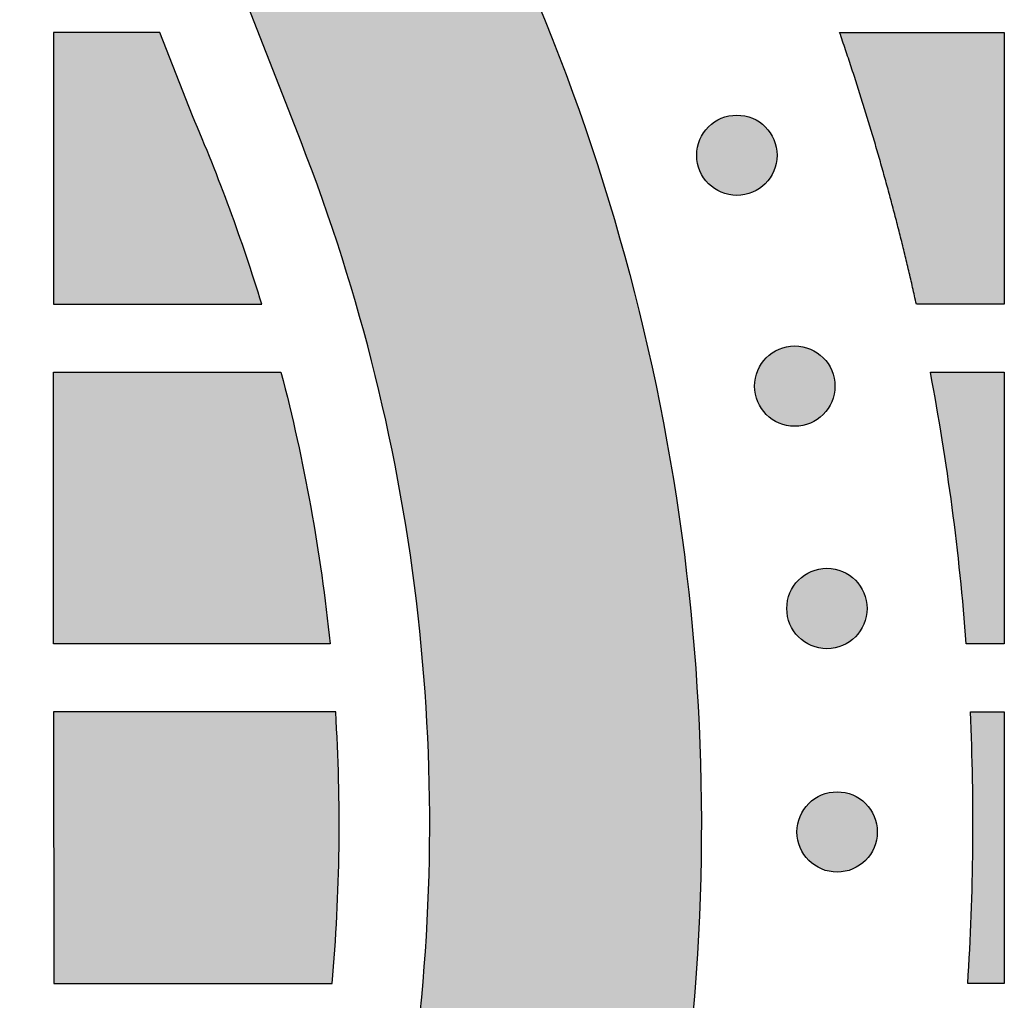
# Model space of a CAD drawing. Header units: millimetres. Extents: x -3873 to -97, y 912 to 4165.
# Tile 621 of 656: x -193 to -150, y 3799 to 3842. Entities that reach past the tile are written whole.
import ezdxf

# ---------------------------------------------------------------- set-up
doc = ezdxf.new("R2010")
doc.units = ezdxf.units.MM
doc.layers.add('pattern', color=7, linetype='Continuous', true_color=0x000000)

msp = doc.modelspace()

# ---------------------------------------------------------------- hatches: boundary and pattern name
at = {"layer": 'pattern'}
for points in [[(-270.155, 3746.308), (-275.91, 3761.332), (-261.683, 3755.767), (-259.175, 3754.833), (-256.628, 3753.977), (-254.047, 3753.202), (-251.434, 3752.51), (-248.795, 3751.902), (-246.132, 3751.381), (-243.451, 3750.946), (-240.756, 3750.6), (-238.051, 3750.343), (-235.341, 3750.175), (-232.629, 3750.096), (-229.921, 3750.106), (-227.22, 3750.204), (-224.531, 3750.39), (-221.858, 3750.662), (-219.205, 3751.02), (-218.211, 3751.181), (-217.217, 3751.361), (-216.225, 3751.562), (-215.233, 3751.782), (-214.245, 3752.023), (-213.258, 3752.283), (-212.276, 3752.564), (-211.297, 3752.865), (-210.323, 3753.185), (-209.354, 3753.526), (-208.391, 3753.886), (-207.435, 3754.266), (-206.485, 3754.665), (-205.543, 3755.083), (-204.609, 3755.52), (-203.684, 3755.976), (-202.769, 3756.45), (-201.863, 3756.943), (-200.967, 3757.453), (-200.083, 3757.98), (-199.21, 3758.525), (-198.348, 3759.087), (-197.499, 3759.665), (-196.664, 3760.259), (-195.841, 3760.868), (-195.032, 3761.493), (-194.237, 3762.132), (-193.457, 3762.785), (-192.691, 3763.453), (-191.941, 3764.133), (-191.206, 3764.826), (-190.487, 3765.531), (-189.782, 3766.25), (-189.089, 3766.985), (-188.409, 3767.735), (-187.742, 3768.501), (-187.089, 3769.281), (-186.45, 3770.076), (-185.825, 3770.885), (-185.216, 3771.708), (-184.622, 3772.544), (-184.044, 3773.393), (-183.483, 3774.254), (-182.938, 3775.128), (-182.411, 3776.012), (-181.901, 3776.908), (-181.408, 3777.814), (-180.934, 3778.73), (-180.479, 3779.655), (-180.042, 3780.588), (-179.624, 3781.531), (-179.225, 3782.48), (-178.845, 3783.437), (-178.485, 3784.4), (-178.145, 3785.369), (-177.824, 3786.343), (-177.524, 3787.322), (-177.243, 3788.304), (-176.983, 3789.291), (-176.742, 3790.28), (-176.522, 3791.271), (-176.322, 3792.263), (-176.141, 3793.257), (-175.981, 3794.251), (-175.624, 3796.904), (-175.352, 3799.577), (-175.166, 3802.266), (-175.068, 3804.967), (-175.059, 3807.675), (-175.138, 3810.387), (-175.307, 3813.098), (-175.565, 3815.803), (-175.911, 3818.498), (-176.346, 3821.178), (-176.868, 3823.841), (-177.476, 3826.48), (-178.168, 3829.092), (-178.944, 3831.674), (-179.8, 3834.22), (-180.735, 3836.729), (-186.302, 3850.955), (-171.277, 3845.202), (-170.611, 3843.675), (-169.971, 3842.134), (-169.357, 3840.577), (-168.769, 3839.007), (-168.208, 3837.424), (-167.675, 3835.828), (-167.169, 3834.22), (-166.691, 3832.602), (-166.241, 3830.973), (-165.82, 3829.334), (-165.428, 3827.686), (-165.066, 3826.031), (-164.733, 3824.368), (-164.429, 3822.698), (-164.156, 3821.023), (-163.912, 3819.343), (-163.699, 3817.659), (-163.516, 3815.972), (-163.363, 3814.282), (-163.241, 3812.59), (-163.149, 3810.898), (-163.088, 3809.206), (-163.056, 3807.514), (-163.055, 3805.824), (-163.084, 3804.137), (-163.143, 3802.452), (-163.232, 3800.772), (-163.351, 3799.096), (-163.498, 3797.426), (-163.676, 3795.763), (-163.881, 3794.106), (-164.116, 3792.457), (-164.314, 3791.231), (-164.536, 3790.006), (-164.783, 3788.782), (-165.055, 3787.56), (-165.351, 3786.341), (-165.672, 3785.125), (-166.018, 3783.913), (-166.389, 3782.706), (-166.784, 3781.505), (-167.203, 3780.311), (-167.647, 3779.123), (-168.115, 3777.944), (-168.607, 3776.773), (-169.122, 3775.611), (-169.661, 3774.46), (-170.223, 3773.32), (-170.808, 3772.19), (-171.414, 3771.073), (-172.043, 3769.969), (-172.694, 3768.879), (-173.365, 3767.802), (-174.058, 3766.74), (-174.77, 3765.693), (-175.502, 3764.663), (-176.253, 3763.648), (-177.023, 3762.651), (-177.811, 3761.67), (-178.617, 3760.708), (-179.439, 3759.764), (-180.278, 3758.839), (-181.132, 3757.933), (-182.001, 3757.046), (-182.888, 3756.177), (-183.794, 3755.323), (-184.719, 3754.484), (-185.662, 3753.661), (-186.625, 3752.856), (-187.605, 3752.068), (-188.602, 3751.298), (-189.616, 3750.546), (-190.647, 3749.814), (-191.694, 3749.101), (-192.755, 3748.409), (-193.832, 3747.737), (-194.922, 3747.086), (-196.027, 3746.457), (-197.143, 3745.85), (-198.272, 3745.265), (-199.413, 3744.703), (-200.564, 3744.165), (-201.726, 3743.649), (-202.896, 3743.157), (-204.076, 3742.689), (-205.263, 3742.245), (-206.458, 3741.825), (-207.659, 3741.43), (-208.865, 3741.059), (-210.077, 3740.713), (-211.293, 3740.391), (-212.512, 3740.095), (-213.734, 3739.823), (-214.958, 3739.576), (-216.183, 3739.353), (-217.409, 3739.155), (-219.058, 3738.921), (-220.714, 3738.714), (-222.378, 3738.537), (-224.048, 3738.389), (-225.724, 3738.27), (-227.404, 3738.181), (-229.088, 3738.122), (-230.776, 3738.092), (-232.466, 3738.093), (-234.157, 3738.124), (-235.85, 3738.185), (-237.542, 3738.277), (-239.234, 3738.399), (-240.924, 3738.552), (-242.611, 3738.734), (-244.295, 3738.947), (-245.975, 3739.191), (-247.65, 3739.464), (-249.32, 3739.767), (-250.983, 3740.1), (-252.639, 3740.462), (-254.286, 3740.854), (-255.925, 3741.274), (-257.554, 3741.723), (-259.173, 3742.201), (-260.781, 3742.707), (-262.376, 3743.24), (-263.96, 3743.801), (-265.53, 3744.388), (-267.086, 3745.002), (-268.628, 3745.642)], [(-182.476, 3829.563), (-183.152, 3831.673), (-183.888, 3833.765), (-184.683, 3835.835), (-185.536, 3837.881), (-186.976, 3841.562), (-191.671, 3841.562), (-191.67, 3829.562)], [(-156.943, 3841.565), (-149.671, 3841.565), (-149.67, 3829.565), (-153.552, 3829.565), (-154.26, 3832.565), (-155.061, 3835.568), (-155.956, 3838.569)], [(-162.736, 3834.886), (-162.708, 3834.859), (-162.679, 3834.832), (-162.649, 3834.805), (-162.618, 3834.779), (-162.587, 3834.753), (-162.554, 3834.728), (-162.521, 3834.703), (-162.487, 3834.679), (-162.452, 3834.656), (-162.416, 3834.633), (-162.38, 3834.611), (-162.343, 3834.59), (-162.305, 3834.569), (-162.266, 3834.55), (-162.226, 3834.531), (-162.186, 3834.513), (-162.146, 3834.496), (-162.104, 3834.48), (-162.062, 3834.465), (-162.02, 3834.45), (-161.977, 3834.437), (-161.933, 3834.425), (-161.889, 3834.414), (-161.845, 3834.405), (-161.8, 3834.396), (-161.756, 3834.388), (-161.71, 3834.382), (-161.665, 3834.376), (-161.619, 3834.372), (-161.573, 3834.369), (-161.527, 3834.367), (-161.482, 3834.367), (-161.436, 3834.367), (-161.39, 3834.369), (-161.344, 3834.372), (-161.298, 3834.376), (-161.253, 3834.382), (-161.208, 3834.388), (-161.163, 3834.396), (-161.118, 3834.405), (-161.074, 3834.414), (-161.03, 3834.425), (-160.986, 3834.437), (-160.943, 3834.451), (-160.901, 3834.465), (-160.859, 3834.48), (-160.818, 3834.496), (-160.777, 3834.513), (-160.737, 3834.531), (-160.697, 3834.55), (-160.659, 3834.569), (-160.621, 3834.59), (-160.583, 3834.611), (-160.547, 3834.633), (-160.511, 3834.656), (-160.476, 3834.679), (-160.442, 3834.703), (-160.409, 3834.728), (-160.376, 3834.753), (-160.345, 3834.779), (-160.314, 3834.805), (-160.284, 3834.832), (-160.255, 3834.859), (-160.227, 3834.887), (-160.199, 3834.915), (-160.172, 3834.944), (-160.146, 3834.974), (-160.119, 3835.005), (-160.094, 3835.036), (-160.068, 3835.069), (-160.044, 3835.102), (-160.02, 3835.136), (-159.996, 3835.171), (-159.974, 3835.207), (-159.951, 3835.243), (-159.93, 3835.28), (-159.91, 3835.318), (-159.89, 3835.357), (-159.871, 3835.397), (-159.853, 3835.437), (-159.836, 3835.477), (-159.82, 3835.519), (-159.805, 3835.561), (-159.791, 3835.603), (-159.778, 3835.646), (-159.766, 3835.69), (-159.755, 3835.733), (-159.745, 3835.778), (-159.736, 3835.822), (-159.729, 3835.867), (-159.722, 3835.913), (-159.717, 3835.958), (-159.713, 3836.004), (-159.71, 3836.05), (-159.708, 3836.095), (-159.707, 3836.141), (-159.708, 3836.187), (-159.71, 3836.233), (-159.713, 3836.279), (-159.717, 3836.325), (-159.722, 3836.37), (-159.729, 3836.415), (-159.736, 3836.46), (-159.745, 3836.505), (-159.755, 3836.549), (-159.766, 3836.593), (-159.778, 3836.637), (-159.791, 3836.68), (-159.805, 3836.722), (-159.82, 3836.764), (-159.836, 3836.805), (-159.853, 3836.846), (-159.871, 3836.886), (-159.89, 3836.926), (-159.91, 3836.964), (-159.93, 3837.002), (-159.952, 3837.04), (-159.974, 3837.076), (-159.996, 3837.112), (-160.02, 3837.147), (-160.044, 3837.181), (-160.069, 3837.214), (-160.094, 3837.247), (-160.12, 3837.278), (-160.146, 3837.309), (-160.172, 3837.339), (-160.2, 3837.368), (-160.227, 3837.396), (-160.255, 3837.423), (-160.284, 3837.451), (-160.314, 3837.477), (-160.345, 3837.504), (-160.377, 3837.529), (-160.409, 3837.555), (-160.442, 3837.579), (-160.476, 3837.603), (-160.511, 3837.627), (-160.547, 3837.649), (-160.584, 3837.671), (-160.621, 3837.693), (-160.659, 3837.713), (-160.698, 3837.733), (-160.737, 3837.752), (-160.777, 3837.77), (-160.818, 3837.787), (-160.859, 3837.803), (-160.901, 3837.818), (-160.944, 3837.832), (-160.987, 3837.845), (-161.03, 3837.857), (-161.074, 3837.868), (-161.118, 3837.878), (-161.163, 3837.887), (-161.208, 3837.894), (-161.253, 3837.901), (-161.299, 3837.906), (-161.344, 3837.91), (-161.39, 3837.913), (-161.436, 3837.915), (-161.482, 3837.916), (-161.528, 3837.915), (-161.574, 3837.913), (-161.619, 3837.91), (-161.665, 3837.906), (-161.711, 3837.901), (-161.756, 3837.894), (-161.801, 3837.887), (-161.845, 3837.878), (-161.89, 3837.868), (-161.934, 3837.857), (-161.977, 3837.845), (-162.02, 3837.832), (-162.063, 3837.818), (-162.104, 3837.803), (-162.146, 3837.787), (-162.187, 3837.77), (-162.227, 3837.752), (-162.266, 3837.733), (-162.305, 3837.713), (-162.343, 3837.693), (-162.38, 3837.671), (-162.417, 3837.649), (-162.452, 3837.627), (-162.487, 3837.603), (-162.521, 3837.579), (-162.555, 3837.554), (-162.587, 3837.529), (-162.619, 3837.503), (-162.649, 3837.477), (-162.679, 3837.45), (-162.708, 3837.423), (-162.736, 3837.396), (-162.764, 3837.368), (-162.791, 3837.339), (-162.818, 3837.309), (-162.844, 3837.278), (-162.87, 3837.246), (-162.895, 3837.214), (-162.92, 3837.181), (-162.944, 3837.146), (-162.967, 3837.112), (-162.99, 3837.076), (-163.012, 3837.039), (-163.033, 3837.002), (-163.054, 3836.964), (-163.073, 3836.925), (-163.092, 3836.886), (-163.11, 3836.846), (-163.127, 3836.805), (-163.143, 3836.764), (-163.158, 3836.722), (-163.172, 3836.679), (-163.186, 3836.636), (-163.198, 3836.593), (-163.209, 3836.549), (-163.218, 3836.505), (-163.227, 3836.46), (-163.235, 3836.415), (-163.241, 3836.37), (-163.247, 3836.324), (-163.251, 3836.279), (-163.254, 3836.233), (-163.255, 3836.187), (-163.256, 3836.141), (-163.255, 3836.095), (-163.254, 3836.049), (-163.251, 3836.003), (-163.246, 3835.958), (-163.241, 3835.912), (-163.235, 3835.867), (-163.227, 3835.822), (-163.218, 3835.777), (-163.208, 3835.733), (-163.197, 3835.689), (-163.185, 3835.646), (-163.172, 3835.603), (-163.158, 3835.56), (-163.143, 3835.518), (-163.127, 3835.477), (-163.11, 3835.436), (-163.092, 3835.396), (-163.073, 3835.357), (-163.054, 3835.318), (-163.033, 3835.28), (-163.012, 3835.243), (-162.99, 3835.206), (-162.967, 3835.171), (-162.944, 3835.136), (-162.92, 3835.102), (-162.895, 3835.068), (-162.87, 3835.036), (-162.844, 3835.004), (-162.818, 3834.974), (-162.791, 3834.944), (-162.764, 3834.915)], [(-160.182, 3824.693), (-160.153, 3824.666), (-160.124, 3824.639), (-160.095, 3824.612), (-160.064, 3824.586), (-160.032, 3824.56), (-160, 3824.535), (-159.966, 3824.51), (-159.932, 3824.486), (-159.897, 3824.463), (-159.862, 3824.44), (-159.825, 3824.418), (-159.788, 3824.397), (-159.75, 3824.376), (-159.711, 3824.356), (-159.672, 3824.338), (-159.632, 3824.32), (-159.591, 3824.303), (-159.55, 3824.287), (-159.508, 3824.271), (-159.465, 3824.257), (-159.422, 3824.244), (-159.379, 3824.232), (-159.335, 3824.221), (-159.291, 3824.211), (-159.246, 3824.203), (-159.201, 3824.195), (-159.156, 3824.189), (-159.11, 3824.183), (-159.065, 3824.179), (-159.019, 3824.176), (-158.973, 3824.174), (-158.927, 3824.174), (-158.881, 3824.174), (-158.835, 3824.176), (-158.789, 3824.179), (-158.744, 3824.183), (-158.698, 3824.189), (-158.653, 3824.195), (-158.608, 3824.203), (-158.563, 3824.211), (-158.519, 3824.221), (-158.475, 3824.232), (-158.432, 3824.244), (-158.389, 3824.257), (-158.346, 3824.272), (-158.304, 3824.287), (-158.263, 3824.303), (-158.222, 3824.32), (-158.182, 3824.338), (-158.143, 3824.357), (-158.104, 3824.376), (-158.066, 3824.397), (-158.029, 3824.418), (-157.992, 3824.44), (-157.957, 3824.463), (-157.922, 3824.486), (-157.888, 3824.51), (-157.854, 3824.535), (-157.822, 3824.56), (-157.79, 3824.586), (-157.759, 3824.612), (-157.73, 3824.639), (-157.701, 3824.666), (-157.672, 3824.694), (-157.645, 3824.722), (-157.618, 3824.751), (-157.591, 3824.781), (-157.565, 3824.811), (-157.539, 3824.843), (-157.514, 3824.875), (-157.489, 3824.909), (-157.465, 3824.943), (-157.442, 3824.978), (-157.419, 3825.013), (-157.397, 3825.05), (-157.376, 3825.087), (-157.355, 3825.125), (-157.335, 3825.164), (-157.317, 3825.203), (-157.299, 3825.243), (-157.282, 3825.284), (-157.266, 3825.326), (-157.25, 3825.368), (-157.236, 3825.41), (-157.223, 3825.453), (-157.211, 3825.496), (-157.2, 3825.54), (-157.19, 3825.585), (-157.182, 3825.629), (-157.174, 3825.674), (-157.168, 3825.719), (-157.162, 3825.765), (-157.158, 3825.811), (-157.155, 3825.856), (-157.153, 3825.902), (-157.153, 3825.948), (-157.153, 3825.994), (-157.155, 3826.04), (-157.158, 3826.086), (-157.162, 3826.131), (-157.168, 3826.177), (-157.174, 3826.222), (-157.182, 3826.267), (-157.19, 3826.312), (-157.2, 3826.356), (-157.211, 3826.4), (-157.223, 3826.443), (-157.236, 3826.486), (-157.251, 3826.529), (-157.266, 3826.571), (-157.282, 3826.612), (-157.299, 3826.653), (-157.317, 3826.693), (-157.336, 3826.732), (-157.355, 3826.771), (-157.376, 3826.809), (-157.397, 3826.846), (-157.419, 3826.883), (-157.442, 3826.919), (-157.465, 3826.954), (-157.489, 3826.988), (-157.514, 3827.021), (-157.539, 3827.053), (-157.565, 3827.085), (-157.591, 3827.116), (-157.618, 3827.146), (-157.645, 3827.175), (-157.673, 3827.203), (-157.701, 3827.23), (-157.73, 3827.257), (-157.76, 3827.284), (-157.79, 3827.31), (-157.822, 3827.336), (-157.854, 3827.361), (-157.888, 3827.386), (-157.922, 3827.41), (-157.957, 3827.434), (-157.993, 3827.456), (-158.029, 3827.478), (-158.066, 3827.5), (-158.104, 3827.52), (-158.143, 3827.54), (-158.182, 3827.559), (-158.223, 3827.576), (-158.263, 3827.593), (-158.305, 3827.61), (-158.347, 3827.625), (-158.389, 3827.639), (-158.432, 3827.652), (-158.475, 3827.664), (-158.519, 3827.675), (-158.564, 3827.685), (-158.608, 3827.693), (-158.653, 3827.701), (-158.699, 3827.708), (-158.744, 3827.713), (-158.79, 3827.717), (-158.835, 3827.72), (-158.881, 3827.722), (-158.927, 3827.722), (-158.973, 3827.722), (-159.019, 3827.72), (-159.065, 3827.717), (-159.111, 3827.713), (-159.156, 3827.708), (-159.201, 3827.701), (-159.246, 3827.693), (-159.291, 3827.685), (-159.335, 3827.675), (-159.379, 3827.664), (-159.422, 3827.652), (-159.465, 3827.639), (-159.508, 3827.625), (-159.55, 3827.609), (-159.591, 3827.593), (-159.632, 3827.576), (-159.672, 3827.558), (-159.711, 3827.54), (-159.75, 3827.52), (-159.788, 3827.499), (-159.825, 3827.478), (-159.862, 3827.456), (-159.898, 3827.433), (-159.933, 3827.41), (-159.967, 3827.386), (-160, 3827.361), (-160.032, 3827.336), (-160.064, 3827.31), (-160.095, 3827.284), (-160.125, 3827.257), (-160.154, 3827.23), (-160.182, 3827.203), (-160.209, 3827.174), (-160.237, 3827.145), (-160.263, 3827.116), (-160.289, 3827.085), (-160.315, 3827.053), (-160.34, 3827.021), (-160.365, 3826.987), (-160.389, 3826.953), (-160.413, 3826.918), (-160.435, 3826.883), (-160.457, 3826.846), (-160.479, 3826.809), (-160.499, 3826.771), (-160.519, 3826.732), (-160.538, 3826.693), (-160.556, 3826.653), (-160.573, 3826.612), (-160.589, 3826.571), (-160.604, 3826.529), (-160.618, 3826.486), (-160.631, 3826.443), (-160.643, 3826.4), (-160.654, 3826.356), (-160.664, 3826.311), (-160.673, 3826.267), (-160.68, 3826.222), (-160.687, 3826.177), (-160.692, 3826.131), (-160.696, 3826.086), (-160.699, 3826.04), (-160.701, 3825.994), (-160.701, 3825.948), (-160.701, 3825.902), (-160.699, 3825.856), (-160.696, 3825.81), (-160.692, 3825.765), (-160.687, 3825.719), (-160.68, 3825.674), (-160.672, 3825.629), (-160.664, 3825.584), (-160.654, 3825.54), (-160.643, 3825.496), (-160.631, 3825.453), (-160.618, 3825.41), (-160.604, 3825.367), (-160.589, 3825.325), (-160.572, 3825.284), (-160.555, 3825.243), (-160.537, 3825.203), (-160.519, 3825.164), (-160.499, 3825.125), (-160.478, 3825.087), (-160.457, 3825.05), (-160.435, 3825.013), (-160.412, 3824.977), (-160.389, 3824.943), (-160.365, 3824.908), (-160.34, 3824.875), (-160.315, 3824.843), (-160.289, 3824.811), (-160.263, 3824.78), (-160.236, 3824.751), (-160.209, 3824.721)], [(-179.455, 3814.563), (-191.669, 3814.562), (-191.67, 3826.562), (-181.625, 3826.563), (-181.252, 3825.084), (-180.908, 3823.598), (-180.593, 3822.104), (-180.307, 3820.605), (-180.05, 3819.1), (-179.822, 3817.591), (-179.624, 3816.078)], [(-152.935, 3826.565), (-149.67, 3826.565), (-149.669, 3814.565), (-151.349, 3814.565), (-151.618, 3817.58), (-151.972, 3820.588), (-152.411, 3823.584)], [(-158.757, 3814.872), (-158.729, 3814.845), (-158.7, 3814.817), (-158.67, 3814.791), (-158.64, 3814.765), (-158.608, 3814.739), (-158.576, 3814.714), (-158.542, 3814.689), (-158.508, 3814.665), (-158.473, 3814.641), (-158.437, 3814.619), (-158.401, 3814.597), (-158.364, 3814.575), (-158.326, 3814.555), (-158.287, 3814.535), (-158.248, 3814.516), (-158.207, 3814.498), (-158.167, 3814.481), (-158.125, 3814.465), (-158.083, 3814.45), (-158.041, 3814.436), (-157.998, 3814.423), (-157.954, 3814.411), (-157.911, 3814.4), (-157.866, 3814.39), (-157.822, 3814.381), (-157.777, 3814.374), (-157.731, 3814.367), (-157.686, 3814.362), (-157.64, 3814.358), (-157.595, 3814.355), (-157.549, 3814.353), (-157.503, 3814.353), (-157.457, 3814.353), (-157.411, 3814.355), (-157.365, 3814.358), (-157.319, 3814.362), (-157.274, 3814.367), (-157.229, 3814.374), (-157.184, 3814.382), (-157.139, 3814.39), (-157.095, 3814.4), (-157.051, 3814.411), (-157.007, 3814.423), (-156.965, 3814.436), (-156.922, 3814.45), (-156.88, 3814.465), (-156.839, 3814.482), (-156.798, 3814.499), (-156.758, 3814.517), (-156.718, 3814.535), (-156.68, 3814.555), (-156.642, 3814.576), (-156.605, 3814.597), (-156.568, 3814.619), (-156.532, 3814.642), (-156.497, 3814.665), (-156.463, 3814.689), (-156.43, 3814.714), (-156.398, 3814.739), (-156.366, 3814.765), (-156.335, 3814.791), (-156.305, 3814.818), (-156.276, 3814.845), (-156.248, 3814.872), (-156.221, 3814.901), (-156.193, 3814.93), (-156.167, 3814.959), (-156.14, 3814.99), (-156.115, 3815.022), (-156.09, 3815.054), (-156.065, 3815.088), (-156.041, 3815.122), (-156.017, 3815.157), (-155.995, 3815.192), (-155.973, 3815.229), (-155.951, 3815.266), (-155.931, 3815.304), (-155.911, 3815.343), (-155.892, 3815.382), (-155.874, 3815.422), (-155.857, 3815.463), (-155.841, 3815.504), (-155.826, 3815.546), (-155.812, 3815.589), (-155.799, 3815.632), (-155.787, 3815.675), (-155.776, 3815.719), (-155.766, 3815.763), (-155.757, 3815.808), (-155.75, 3815.853), (-155.743, 3815.898), (-155.738, 3815.944), (-155.734, 3815.989), (-155.731, 3816.035), (-155.729, 3816.081), (-155.729, 3816.127), (-155.729, 3816.173), (-155.731, 3816.219), (-155.734, 3816.265), (-155.738, 3816.31), (-155.743, 3816.356), (-155.75, 3816.401), (-155.757, 3816.446), (-155.766, 3816.491), (-155.776, 3816.535), (-155.787, 3816.579), (-155.799, 3816.622), (-155.812, 3816.665), (-155.826, 3816.708), (-155.841, 3816.75), (-155.858, 3816.791), (-155.875, 3816.832), (-155.893, 3816.872), (-155.911, 3816.911), (-155.931, 3816.95), (-155.952, 3816.988), (-155.973, 3817.025), (-155.995, 3817.062), (-156.018, 3817.097), (-156.041, 3817.132), (-156.065, 3817.166), (-156.09, 3817.2), (-156.115, 3817.232), (-156.141, 3817.264), (-156.167, 3817.295), (-156.194, 3817.324), (-156.221, 3817.353), (-156.248, 3817.382), (-156.277, 3817.409), (-156.306, 3817.436), (-156.335, 3817.463), (-156.366, 3817.489), (-156.398, 3817.515), (-156.43, 3817.54), (-156.463, 3817.565), (-156.498, 3817.589), (-156.533, 3817.612), (-156.568, 3817.635), (-156.605, 3817.657), (-156.642, 3817.678), (-156.68, 3817.699), (-156.719, 3817.719), (-156.758, 3817.737), (-156.798, 3817.755), (-156.839, 3817.772), (-156.88, 3817.788), (-156.922, 3817.804), (-156.965, 3817.818), (-157.008, 3817.831), (-157.051, 3817.843), (-157.095, 3817.854), (-157.139, 3817.864), (-157.184, 3817.872), (-157.229, 3817.88), (-157.274, 3817.886), (-157.32, 3817.892), (-157.365, 3817.896), (-157.411, 3817.899), (-157.457, 3817.901), (-157.503, 3817.901), (-157.549, 3817.901), (-157.595, 3817.899), (-157.641, 3817.896), (-157.686, 3817.892), (-157.732, 3817.886), (-157.777, 3817.88), (-157.822, 3817.872), (-157.867, 3817.863), (-157.911, 3817.854), (-157.955, 3817.843), (-157.998, 3817.831), (-158.041, 3817.818), (-158.084, 3817.803), (-158.126, 3817.788), (-158.167, 3817.772), (-158.208, 3817.755), (-158.248, 3817.737), (-158.287, 3817.718), (-158.326, 3817.699), (-158.364, 3817.678), (-158.401, 3817.657), (-158.438, 3817.635), (-158.473, 3817.612), (-158.508, 3817.589), (-158.542, 3817.565), (-158.576, 3817.54), (-158.608, 3817.515), (-158.64, 3817.489), (-158.671, 3817.463), (-158.7, 3817.436), (-158.729, 3817.409), (-158.758, 3817.381), (-158.785, 3817.353), (-158.812, 3817.324), (-158.839, 3817.294), (-158.865, 3817.264), (-158.891, 3817.232), (-158.916, 3817.2), (-158.941, 3817.166), (-158.965, 3817.132), (-158.988, 3817.097), (-159.011, 3817.061), (-159.033, 3817.025), (-159.054, 3816.988), (-159.075, 3816.95), (-159.095, 3816.911), (-159.113, 3816.872), (-159.131, 3816.831), (-159.148, 3816.791), (-159.164, 3816.749), (-159.179, 3816.707), (-159.194, 3816.665), (-159.207, 3816.622), (-159.219, 3816.579), (-159.23, 3816.535), (-159.24, 3816.49), (-159.248, 3816.446), (-159.256, 3816.401), (-159.262, 3816.355), (-159.268, 3816.31), (-159.272, 3816.264), (-159.275, 3816.219), (-159.277, 3816.173), (-159.277, 3816.127), (-159.277, 3816.081), (-159.275, 3816.035), (-159.272, 3815.989), (-159.268, 3815.943), (-159.262, 3815.898), (-159.256, 3815.853), (-159.248, 3815.808), (-159.239, 3815.763), (-159.23, 3815.719), (-159.219, 3815.675), (-159.207, 3815.632), (-159.194, 3815.589), (-159.179, 3815.546), (-159.164, 3815.504), (-159.148, 3815.463), (-159.131, 3815.422), (-159.113, 3815.382), (-159.094, 3815.343), (-159.075, 3815.304), (-159.054, 3815.266), (-159.033, 3815.229), (-159.011, 3815.192), (-158.988, 3815.156), (-158.965, 3815.121), (-158.941, 3815.087), (-158.916, 3815.054), (-158.891, 3815.022), (-158.865, 3814.99), (-158.839, 3814.959), (-158.812, 3814.929), (-158.785, 3814.9)], [(-179.208, 3811.563), (-191.668, 3811.562), (-191.667, 3799.562), (-179.368, 3799.563), (-179.248, 3801.059), (-179.156, 3802.557), (-179.093, 3804.058), (-179.059, 3805.56), (-179.053, 3807.062), (-179.076, 3808.564), (-179.128, 3810.064)], [(-151.285, 3799.565), (-151.129, 3802.562), (-151.057, 3805.563), (-151.07, 3808.566), (-151.167, 3811.565), (-149.669, 3811.565), (-149.668, 3799.565)], [(-158.307, 3805.003), (-158.279, 3804.976), (-158.25, 3804.949), (-158.22, 3804.922), (-158.189, 3804.896), (-158.158, 3804.87), (-158.125, 3804.845), (-158.092, 3804.82), (-158.058, 3804.796), (-158.023, 3804.773), (-157.987, 3804.75), (-157.951, 3804.728), (-157.913, 3804.707), (-157.875, 3804.686), (-157.837, 3804.666), (-157.797, 3804.648), (-157.757, 3804.63), (-157.716, 3804.613), (-157.675, 3804.597), (-157.633, 3804.581), (-157.591, 3804.567), (-157.548, 3804.554), (-157.504, 3804.542), (-157.46, 3804.531), (-157.416, 3804.521), (-157.371, 3804.513), (-157.326, 3804.505), (-157.281, 3804.499), (-157.236, 3804.493), (-157.19, 3804.489), (-157.144, 3804.486), (-157.098, 3804.484), (-157.052, 3804.484), (-157.006, 3804.484), (-156.961, 3804.486), (-156.915, 3804.489), (-156.869, 3804.493), (-156.824, 3804.499), (-156.778, 3804.505), (-156.733, 3804.513), (-156.689, 3804.521), (-156.645, 3804.531), (-156.601, 3804.542), (-156.557, 3804.554), (-156.514, 3804.567), (-156.472, 3804.581), (-156.43, 3804.597), (-156.388, 3804.613), (-156.348, 3804.63), (-156.308, 3804.648), (-156.268, 3804.667), (-156.229, 3804.686), (-156.191, 3804.707), (-156.154, 3804.728), (-156.118, 3804.75), (-156.082, 3804.773), (-156.047, 3804.796), (-156.013, 3804.82), (-155.98, 3804.845), (-155.947, 3804.87), (-155.916, 3804.896), (-155.885, 3804.922), (-155.855, 3804.949), (-155.826, 3804.976), (-155.798, 3805.004), (-155.77, 3805.032), (-155.743, 3805.061), (-155.716, 3805.091), (-155.69, 3805.121), (-155.664, 3805.153), (-155.639, 3805.185), (-155.615, 3805.219), (-155.59, 3805.253), (-155.567, 3805.288), (-155.544, 3805.323), (-155.522, 3805.36), (-155.501, 3805.397), (-155.481, 3805.435), (-155.461, 3805.474), (-155.442, 3805.513), (-155.424, 3805.553), (-155.407, 3805.594), (-155.391, 3805.636), (-155.376, 3805.677), (-155.362, 3805.72), (-155.349, 3805.763), (-155.337, 3805.806), (-155.326, 3805.85), (-155.316, 3805.895), (-155.307, 3805.939), (-155.299, 3805.984), (-155.293, 3806.029), (-155.288, 3806.075), (-155.284, 3806.121), (-155.281, 3806.166), (-155.279, 3806.212), (-155.278, 3806.258), (-155.279, 3806.304), (-155.281, 3806.35), (-155.284, 3806.396), (-155.288, 3806.441), (-155.293, 3806.487), (-155.3, 3806.532), (-155.307, 3806.577), (-155.316, 3806.622), (-155.326, 3806.666), (-155.337, 3806.71), (-155.349, 3806.753), (-155.362, 3806.796), (-155.376, 3806.839), (-155.391, 3806.881), (-155.407, 3806.922), (-155.424, 3806.963), (-155.442, 3807.003), (-155.461, 3807.042), (-155.481, 3807.081), (-155.501, 3807.119), (-155.522, 3807.156), (-155.544, 3807.193), (-155.567, 3807.229), (-155.591, 3807.264), (-155.615, 3807.298), (-155.639, 3807.331), (-155.665, 3807.363), (-155.69, 3807.395), (-155.717, 3807.426), (-155.743, 3807.456), (-155.77, 3807.485), (-155.798, 3807.513), (-155.826, 3807.54), (-155.855, 3807.567), (-155.885, 3807.594), (-155.916, 3807.62), (-155.947, 3807.646), (-155.98, 3807.671), (-156.013, 3807.696), (-156.047, 3807.72), (-156.082, 3807.743), (-156.118, 3807.766), (-156.154, 3807.788), (-156.192, 3807.81), (-156.23, 3807.83), (-156.268, 3807.85), (-156.308, 3807.868), (-156.348, 3807.886), (-156.389, 3807.903), (-156.43, 3807.92), (-156.472, 3807.935), (-156.514, 3807.949), (-156.557, 3807.962), (-156.601, 3807.974), (-156.645, 3807.985), (-156.689, 3807.995), (-156.734, 3808.003), (-156.779, 3808.011), (-156.824, 3808.018), (-156.869, 3808.023), (-156.915, 3808.027), (-156.961, 3808.03), (-157.007, 3808.032), (-157.053, 3808.032), (-157.099, 3808.032), (-157.144, 3808.03), (-157.19, 3808.027), (-157.236, 3808.023), (-157.281, 3808.018), (-157.327, 3808.011), (-157.372, 3808.003), (-157.416, 3807.995), (-157.461, 3807.985), (-157.504, 3807.974), (-157.548, 3807.962), (-157.591, 3807.949), (-157.633, 3807.935), (-157.675, 3807.919), (-157.717, 3807.903), (-157.757, 3807.886), (-157.797, 3807.868), (-157.837, 3807.85), (-157.876, 3807.83), (-157.914, 3807.809), (-157.951, 3807.788), (-157.987, 3807.766), (-158.023, 3807.743), (-158.058, 3807.72), (-158.092, 3807.696), (-158.125, 3807.671), (-158.158, 3807.646), (-158.189, 3807.62), (-158.22, 3807.594), (-158.25, 3807.567), (-158.279, 3807.54), (-158.307, 3807.513), (-158.335, 3807.484), (-158.362, 3807.455), (-158.389, 3807.425), (-158.415, 3807.395), (-158.441, 3807.363), (-158.466, 3807.331), (-158.491, 3807.297), (-158.515, 3807.263), (-158.538, 3807.228), (-158.561, 3807.193), (-158.583, 3807.156), (-158.604, 3807.119), (-158.624, 3807.081), (-158.644, 3807.042), (-158.663, 3807.003), (-158.681, 3806.963), (-158.698, 3806.922), (-158.714, 3806.881), (-158.729, 3806.839), (-158.743, 3806.796), (-158.756, 3806.753), (-158.768, 3806.71), (-158.779, 3806.666), (-158.789, 3806.621), (-158.798, 3806.577), (-158.806, 3806.532), (-158.812, 3806.487), (-158.817, 3806.441), (-158.821, 3806.395), (-158.824, 3806.35), (-158.826, 3806.304), (-158.827, 3806.258), (-158.826, 3806.212), (-158.824, 3806.166), (-158.821, 3806.12), (-158.817, 3806.075), (-158.812, 3806.029), (-158.806, 3805.984), (-158.798, 3805.939), (-158.789, 3805.894), (-158.779, 3805.85), (-158.768, 3805.806), (-158.756, 3805.763), (-158.743, 3805.72), (-158.729, 3805.677), (-158.714, 3805.635), (-158.698, 3805.594), (-158.681, 3805.553), (-158.663, 3805.513), (-158.644, 3805.474), (-158.624, 3805.435), (-158.604, 3805.397), (-158.583, 3805.36), (-158.561, 3805.323), (-158.538, 3805.287), (-158.514, 3805.253), (-158.49, 3805.218), (-158.466, 3805.185), (-158.44, 3805.153), (-158.415, 3805.121), (-158.388, 3805.09), (-158.362, 3805.06), (-158.335, 3805.031)]]:
    msp.add_hatch(color=256, dxfattribs=at).paths.add_polyline_path(points, flags=0)

# ---------------------------------------------------------------- linework, layer by layer
for p, q in [((-156.943, 3841.565), (-149.671, 3841.565)), ((-149.671, 3841.565), (-149.67, 3829.565)), ((-149.67, 3829.565), (-153.552, 3829.565))]:
    msp.add_line(p, q, dxfattribs=at)
for points in [[(-180.735, 3836.729), (-186.302, 3850.955), (-171.277, 3845.202)], [(-185.536, 3837.881), (-186.976, 3841.562), (-191.671, 3841.562), (-191.67, 3829.562), (-182.476, 3829.563)], [(-179.455, 3814.563), (-191.669, 3814.562), (-191.67, 3826.562), (-181.625, 3826.563)], [(-152.935, 3826.565), (-149.67, 3826.565), (-149.669, 3814.565), (-151.349, 3814.565)], [(-179.208, 3811.563), (-191.668, 3811.562), (-191.667, 3799.562), (-179.368, 3799.563)], [(-151.167, 3811.565), (-149.669, 3811.565), (-149.668, 3799.565), (-151.285, 3799.565)]]:
    msp.add_lwpolyline(points, dxfattribs=at)
for centre in [(-161.482, 3836.141), (-158.927, 3825.948), (-157.503, 3816.127), (-157.053, 3806.258)]:
    msp.add_circle(centre, 1.774, dxfattribs=at)
at = {"layer": 'pattern', "extrusion": (0, 0, -1)}
for radius, start, end in [(94.651, 155.9376, 188.59942), (78.651, 165.30417, 174.19633)]:
    msp.add_arc((257.703, 3806.61), radius, start, end, dxfattribs=at)
at = {"layer": 'pattern'}
for radius, start, end in [(78.651, 16.96767, 23.42782), (82.651, 351.40058, 21.37119), (106.651, 4.27787, 10.7839), (78.651, 354.85955, 3.61054), (106.651, 356.21262, 2.66306)]:
    msp.add_arc((-257.703, 3806.61), radius, start, end, dxfattribs=at)
msp.add_rational_spline([(-153.552, 3829.565), (-154.875, 3835.571), (-156.943, 3841.565)], [1, 0.998341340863, 1], degree=2, dxfattribs=at)

doc.saveas('drawing.dxf')
